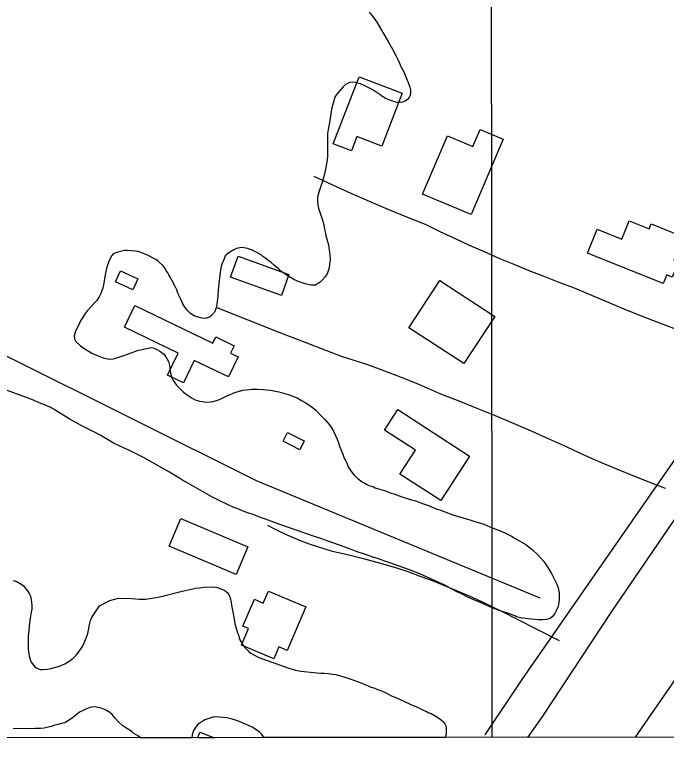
# Model space of a CAD drawing. Extents: x 3297716 to 3335574, y 688621 to 713991.
# Drawn here: x 3317058 to 3317812, y 693999 to 694852 of the extents above; entities that cross this region are included whole.
import ezdxf

# ---------------------------------------------------------------- set-up
doc = ezdxf.new("R2010")
doc.units = 0
for name, color, linetype in [('V-BLDG-OTLN', 7, 'Continuous'), ('V-GRID-FRAM', 7, 'Continuous'), ('V-GRID-MAJR', 7, 'Continuous'), ('V-LEVE-TOET', 7, 'Continuous'), ('V-ROAD-CNTR', 7, 'Continuous'), ('V-SITE-VEGE', 7, 'Continuous'), ('V-SURV-LINE', 7, 'Continuous'), ('V-TOPO-SHOR', 7, 'Continuous')]:
    doc.layers.add(name, color=color, linetype=linetype)

msp = doc.modelspace()

# ---------------------------------------------------------------- linework, layer by layer
at = {"layer": 'V-BLDG-OTLN'}
for p, q in [((3317269.91, 694015.13), (3317272.46, 694021.67)), ((3317272.46, 694021.67), (3317289.19, 694015.15)), ((3317289.19, 694015.15), (3317269.91, 694015.13))]:
    msp.add_line(p, q, dxfattribs=at)
for points in [[(3317506.71, 694761.25), (3317483.11, 694700.07), (3317454.26, 694711.2), (3317447.93, 694694.79), (3317426.87, 694702.91), (3317456.8, 694780.51)], [(3317623.35, 694708.05), (3317586.28, 694620.74), (3317530.25, 694644.53), (3317558.93, 694712.08), (3317588.52, 694699.52), (3317596.91, 694719.28)], [(3317808.76, 694541.07), (3317721.1, 694576.18), (3317732.15, 694603.77), (3317760.82, 694592.29), (3317769.37, 694613.63), (3317792.49, 694604.37), (3317794.74, 694609.98), (3317831.88, 694595.11), (3317821.1, 694568.21), (3317826.18, 694566.17), (3317819.08, 694548.44), (3317812.73, 694550.99)], [(3317316.73, 694572.57), (3317375.51, 694551.26), (3317366.72, 694527.01), (3317307.94, 694548.32)], [(3317180.61, 694555.69), (3317200.78, 694546.38), (3317194.93, 694533.71), (3317174.77, 694543.01)], [(3317550.13, 694544.4), (3317613.69, 694502.86), (3317578, 694448.26), (3317514.44, 694489.8)], [(3317197.21, 694515.4), (3317287.4, 694472.14), (3317290.81, 694479.26), (3317312.17, 694469.01), (3317308.02, 694460.34), (3317316.62, 694456.22), (3317305.48, 694432.99), (3317265.96, 694451.95), (3317253.5, 694425.96), (3317234.84, 694434.91), (3317247.14, 694460.56), (3317185.16, 694490.29)], [(3317501.6, 694395.02), (3317584.62, 694341.03), (3317551.19, 694289.62), (3317503.83, 694320.42), (3317521.8, 694348.06), (3317486.15, 694371.25)], [(3317373.93, 694368.55), (3317393.32, 694358.84), (3317388.2, 694348.62), (3317368.81, 694358.33)], [(3317314.42, 694204.15), (3317236.99, 694236.75), (3317250.52, 694268.89), (3317327.95, 694236.28)], [(3317395.09, 694166.53), (3317373.59, 694115.96), (3317363.66, 694120.18), (3317357.87, 694106.56), (3317320.56, 694122.43), (3317328.66, 694141.47), (3317322.27, 694144.18), (3317335.53, 694175.37), (3317345.84, 694170.99), (3317351.77, 694184.95)]]:
    msp.add_lwpolyline(points, close=True, dxfattribs=at)
at = {"layer": 'V-GRID-FRAM'}
msp.add_lwpolyline([(3301838.48, 712184.22), (3333346.19, 712216.3), (3333372.64, 694031.53), (3301849.06, 693999.43), (3301838.48, 712184.22)], dxfattribs=at)
at = {"layer": 'V-GRID-MAJR'}
msp.add_spline([(3317610.85, 694015.48), (3317607.77, 697042.82), (3317601.6, 703104.4), (3317595.43, 709166.01), (3317592.34, 712200.26)], degree=3, dxfattribs=at)
at = {"layer": 'V-LEVE-TOET'}
msp.add_lwpolyline([(3317652.04, 694015.52), (3317668.61, 694039.07), (3317749.2, 694161.35), (3317845.76, 694302.48), (3317960.22, 694467.96), (3318063.38, 694619.5), (3318169.29, 694770.42), (3318287.09, 694939.4), (3318393.57, 695095.12), (3318461.14, 695189.05), (3318541.86, 695305.86), (3318564.22, 695344.01), (3318624.02, 695448.7), (3318714.84, 695601.32), (3318772.07, 695698.43), (3318845.68, 695826.7), (3318919.34, 695952.92), (3318961.31, 696029.83)], dxfattribs=at)
at = {"layer": 'V-ROAD-CNTR'}
for points in [[(3318232.36, 696770.32), (3318649.14, 696595.74), (3318972.25, 696436.25), (3319007.91, 696418.49), (3319026.16, 696396.86), (3319039.93, 696371.91), (3319042.2, 696353.22), (3319028.26, 696304.54), (3318890.98, 696007.41), (3318770.97, 695795.55), (3318723.95, 695707.75), (3318668.7, 695606.36), (3318611.48, 695513.5), (3318523.98, 695352.81), (3318400.75, 695174.72), (3318250.57, 694958.59), (3318065.17, 694686.08), (3317923.86, 694483.94), (3317766.8, 694258.3), (3317645.66, 694083.55), (3317602.22, 694018.38)], [(3317827.21, 694486.65), (3317806.78, 694494.29), (3317786.44, 694502.14), (3317766.18, 694510.21), (3317746.02, 694518.52), (3317725.95, 694527.04), (3317705.97, 694535.78), (3317688.4, 694542.28), (3317670.9, 694548.96), (3317653.47, 694555.84), (3317636.12, 694562.9), (3317618.85, 694570.15), (3317601.65, 694577.59), (3317584.54, 694585.21), (3317567.51, 694593.02), (3317550.56, 694601.01), (3317533.71, 694609.19), (3317512, 694617.91), (3317490.39, 694626.85), (3317468.87, 694636.02), (3317447.45, 694645.41), (3317426.12, 694655.02), (3317404.89, 694664.84)], [(3317811.26, 694303.53), (3317792.47, 694310.87), (3317773.75, 694318.39), (3317755.11, 694326.09), (3317736.54, 694333.97), (3317718.05, 694342.03), (3317697.5, 694351.55), (3317676.86, 694360.88), (3317656.14, 694370.01), (3317635.33, 694378.96), (3317614.45, 694387.72), (3317593.48, 694396.28), (3317572.44, 694404.65), (3317551.32, 694412.83), (3317537.28, 694419.1), (3317523.14, 694425.14), (3317508.91, 694430.97), (3317494.58, 694436.56), (3317480.18, 694441.94), (3317465.68, 694447.08), (3317451.11, 694452), (3317436.47, 694456.69), (3317400.33, 694470.4), (3317364.26, 694484.31), (3317328.28, 694498.43), (3317292.38, 694512.77)], [(3317688.6, 694127.15), (3317638.32, 694152.96), (3317624.96, 694159.78), (3317611.5, 694166.39), (3317597.94, 694172.79), (3317584.28, 694178.98), (3317570.52, 694184.95), (3317556.67, 694190.7), (3317542.74, 694196.24), (3317528.71, 694201.56), (3317514.61, 694206.66), (3317500.43, 694211.53), (3317481.93, 694216.74), (3317463.37, 694221.71), (3317444.74, 694226.43), (3317426.05, 694230.91), (3317417.4, 694233.38), (3317408.82, 694236.06), (3317400.3, 694238.97), (3317391.87, 694242.09), (3317383.51, 694245.42), (3317375.25, 694248.96), (3317367.07, 694252.71), (3317359, 694256.67), (3317351.03, 694260.84)]]:
    msp.add_lwpolyline(points, dxfattribs=at)
at = {"layer": 'V-SITE-VEGE'}
for p, q in [((3317056.27, 694197.26), (3317060.44, 694196.04)), ((3317060.44, 694196.04), (3317066.33, 694192.69)), ((3317066.33, 694192.69), (3317067.85, 694191.24)), ((3317067.85, 694191.24), (3317072.8, 694185.22)), ((3317250.52, 694184.58), (3317267.84, 694188.14)), ((3317267.84, 694188.14), (3317271.97, 694188.73)), ((3317271.97, 694188.73), (3317277.59, 694189.36)), ((3317277.59, 694189.36), (3317286.36, 694189.89)), ((3317286.36, 694189.89), (3317290.52, 694189.49)), ((3317290.52, 694189.49), (3317292.85, 694189.05)), ((3317292.85, 694189.05), (3317295.86, 694187.96)), ((3317295.86, 694187.96), (3317301.39, 694185.44)), ((3317072.8, 694185.22), (3317074.7, 694181.95)), ((3317074.7, 694181.95), (3317076.26, 694179)), ((3317076.26, 694179), (3317077.35, 694174.88)), ((3317225.97, 694178.2), (3317250.52, 694184.58)), ((3317301.39, 694185.44), (3317303.93, 694183.34)), ((3317303.93, 694183.34), (3317305.97, 694181.07)), ((3317305.97, 694181.07), (3317307.39, 694177.13)), ((3317077.35, 694174.88), (3317077.41, 694172.56)), ((3317077.41, 694172.56), (3317077.86, 694167.27)), ((3317156.09, 694167.78), (3317167.56, 694173.52)), ((3317167.56, 694173.52), (3317168.38, 694174.03)), ((3317168.38, 694174.03), (3317178.26, 694176.75)), ((3317178.26, 694176.75), (3317193.85, 694176.45)), ((3317193.85, 694176.45), (3317202, 694175.48)), ((3317202, 694175.48), (3317209.95, 694175.67)), ((3317209.95, 694175.67), (3317217.39, 694176.51)), ((3317217.39, 694176.51), (3317225.97, 694178.2)), ((3317307.39, 694177.13), (3317308.51, 694171.52)), ((3317308.51, 694171.52), (3317308.91, 694168.71)), ((3317077.78, 694163.79), (3317077.36, 694160.46)), ((3317077.86, 694167.27), (3317077.78, 694163.79)), ((3317149.21, 694157.34), (3317156.09, 694167.78)), ((3317308.91, 694168.71), (3317310.8, 694158.81)), ((3317076.03, 694153.47), (3317075.16, 694148.14)), ((3317077.36, 694160.46), (3317076.03, 694153.47)), ((3317146.04, 694150.96), (3317147.93, 694155.15)), ((3317147.93, 694155.15), (3317149.21, 694157.34)), ((3317310.8, 694158.81), (3317311.19, 694156.33)), ((3317311.19, 694156.33), (3317312.1, 694152.87)), ((3317312.1, 694152.87), (3317313.06, 694147.09)), ((3317075.16, 694148.14), (3317074.38, 694139.17)), ((3317142.76, 694135.64), (3317145.12, 694147.79)), ((3317145.12, 694147.79), (3317146.04, 694150.96)), ((3317313.06, 694147.09), (3317313.98, 694143.3)), ((3317074.38, 694139.17), (3317073.7, 694132.86)), ((3317313.98, 694143.3), (3317316.13, 694136.55)), ((3317316.13, 694136.55), (3317317.01, 694134.09)), ((3317073.7, 694132.86), (3317073.58, 694123.74)), ((3317138.69, 694125.1), (3317141.36, 694131.46)), ((3317141.36, 694131.46), (3317142.76, 694135.64)), ((3317317.01, 694134.09), (3317317.92, 694130.79)), ((3317317.92, 694130.79), (3317318.8, 694128.49)), ((3317318.8, 694128.49), (3317322.44, 694122.11)), ((3317073.58, 694123.74), (3317073.89, 694117.61)), ((3317132.48, 694114.51), (3317136.48, 694120.74)), ((3317136.48, 694120.74), (3317138.69, 694125.1)), ((3317322.44, 694122.11), (3317324.82, 694119.19)), ((3317324.82, 694119.19), (3317329.23, 694114.98)), ((3317073.89, 694117.61), (3317075.06, 694110.01)), ((3317125.85, 694107.22), (3317129.25, 694110.62)), ((3317129.25, 694110.62), (3317132.48, 694114.51)), ((3317329.23, 694114.98), (3317331.43, 694113.21)), ((3317331.43, 694113.21), (3317334.8, 694110.96)), ((3317334.8, 694110.96), (3317340.67, 694107.95)), ((3317075.06, 694110.01), (3317075.99, 694105.72)), ((3317075.99, 694105.72), (3317077.22, 694102.77)), ((3317077.22, 694102.77), (3317079.79, 694099.02)), ((3317116.05, 694100.86), (3317122.43, 694104.49)), ((3317122.43, 694104.49), (3317125.85, 694107.22)), ((3317340.67, 694107.95), (3317356.72, 694102.2)), ((3317356.72, 694102.2), (3317360.22, 694101.12)), ((3317079.79, 694099.02), (3317081.5, 694097.07)), ((3317081.5, 694097.07), (3317083.86, 694095.47)), ((3317083.86, 694095.47), (3317087.7, 694094.23)), ((3317087.7, 694094.23), (3317090.68, 694094.13)), ((3317090.68, 694094.13), (3317095.98, 694094.59)), ((3317095.98, 694094.59), (3317099.94, 694095.34)), ((3317099.94, 694095.34), (3317105.87, 694096.81)), ((3317105.87, 694096.81), (3317109.99, 694098.07)), ((3317109.99, 694098.07), (3317116.05, 694100.86)), ((3317360.22, 694101.12), (3317368.75, 694097.84)), ((3317368.75, 694097.84), (3317374.1, 694095.97)), ((3317374.1, 694095.97), (3317383.12, 694093.37)), ((3317383.12, 694093.37), (3317389.44, 694092.35)), ((3317389.44, 694092.35), (3317404.24, 694090.55)), ((3317404.24, 694090.55), (3317407.89, 694090.3)), ((3317407.89, 694090.3), (3317412.88, 694089.75)), ((3317412.88, 694089.75), (3317416.19, 694089.67)), ((3317416.19, 694089.67), (3317421.17, 694089.29)), ((3317421.17, 694089.29), (3317425.83, 694088.73)), ((3317425.83, 694088.73), (3317429.66, 694088.16)), ((3317429.66, 694088.16), (3317433.65, 694087.26)), ((3317433.65, 694087.26), (3317437.83, 694086.03)), ((3317437.83, 694086.03), (3317444.68, 694083.87)), ((3317444.68, 694083.87), (3317454.7, 694080.29)), ((3317454.7, 694080.29), (3317461.9, 694077.48)), ((3317461.9, 694077.48), (3317470.77, 694073.71)), ((3317470.77, 694073.71), (3317474.78, 694072.47)), ((3317474.78, 694072.47), (3317477.29, 694071.37)), ((3317477.29, 694071.37), (3317482.65, 694069.34)), ((3317482.65, 694069.34), (3317486.83, 694067.45)), ((3317486.83, 694067.45), (3317489.86, 694065.87)), ((3317489.86, 694065.87), (3317494.21, 694063.81)), ((3317494.21, 694063.81), (3317500.91, 694060.82)), ((3317500.91, 694060.82), (3317503.59, 694059.72)), ((3317503.59, 694059.72), (3317507.78, 694057.67)), ((3317147.73, 694050.55), (3317145.26, 694049.99)), ((3317150.38, 694050.78), (3317147.73, 694050.55)), ((3317155.04, 694050.05), (3317150.38, 694050.78)), ((3317507.78, 694057.67), (3317516.5, 694053.72)), ((3317516.5, 694053.72), (3317525.2, 694049.95)), ((3317130.52, 694042.35), (3317126.94, 694039.78)), ((3317133.29, 694044.57), (3317130.52, 694042.35)), ((3317138.03, 694047.17), (3317133.29, 694044.57)), ((3317141.32, 694048.58), (3317138.03, 694047.17)), ((3317145.26, 694049.99), (3317141.32, 694048.58)), ((3317158.37, 694049.31), (3317155.04, 694050.05)), ((3317162.05, 694047.9), (3317158.37, 694049.31)), ((3317164.23, 694046.79), (3317162.05, 694047.9)), ((3317168.27, 694044.23), (3317164.23, 694046.79)), ((3317170.97, 694042.14), (3317168.27, 694044.23)), ((3317174.05, 694038.23), (3317170.97, 694042.14)), ((3317525.2, 694049.95), (3317529.4, 694047.89)), ((3317529.4, 694047.89), (3317534.76, 694045.53)), ((3317534.76, 694045.53), (3317536.77, 694044.42)), ((3317536.77, 694044.42), (3317539.96, 694043)), ((3317539.96, 694043), (3317547.34, 694039.03)), ((3317119.27, 694034.3), (3317116.17, 694032.4)), ((3317123.35, 694037.05), (3317119.27, 694034.3)), ((3317126.94, 694039.78), (3317123.35, 694037.05)), ((3317178.14, 694033.36), (3317174.05, 694038.23)), ((3317275.76, 694034.32), (3317272.98, 694032.6)), ((3317278.21, 694035.7), (3317275.76, 694034.32)), ((3317283.96, 694037.83), (3317278.21, 694035.7)), ((3317287.59, 694038.74), (3317283.96, 694037.83)), ((3317290.07, 694039.13), (3317287.59, 694038.74)), ((3317294.05, 694039.06), (3317290.07, 694039.13)), ((3317299.36, 694038.69), (3317294.05, 694039.06)), ((3317303.52, 694037.96), (3317299.36, 694038.69)), ((3317309.69, 694036.44), (3317303.52, 694037.96)), ((3317313.7, 694035.38), (3317309.69, 694036.44)), ((3317319.04, 694033.51), (3317313.7, 694035.38)), ((3317322.56, 694031.94), (3317319.04, 694033.51)), ((3317547.34, 694039.03), (3317551.9, 694035.49)), ((3317551.9, 694035.49), (3317554.1, 694033.39)), ((3317072.23, 694025.73), (3317056.49, 694025.54)), ((3317077.87, 694025.54), (3317072.23, 694025.73)), ((3317081.85, 694025.63), (3317077.87, 694025.54)), ((3317088.3, 694025.95), (3317081.85, 694025.63)), ((3317092.11, 694026.37), (3317088.3, 694025.95)), ((3317097.06, 694027.15), (3317092.11, 694026.37)), ((3317100.68, 694028.23), (3317097.06, 694027.15)), ((3317102.98, 694029.11), (3317100.68, 694028.23)), ((3317108.25, 694030.56), (3317102.98, 694029.11)), ((3317114.02, 694032.02), (3317108.25, 694030.56)), ((3317116.17, 694032.4), (3317114.02, 694032.02)), ((3317183.38, 694029.01), (3317178.14, 694033.36)), ((3317186.76, 694026.6), (3317183.38, 694029.01)), ((3317194.16, 694021.8), (3317186.76, 694026.6)), ((3317266.68, 694025.82), (3317265.24, 694023.3)), ((3317269.4, 694029.7), (3317266.68, 694025.82)), ((3317272.98, 694032.6), (3317269.4, 694029.7)), ((3317328.59, 694029.43), (3317322.56, 694031.94)), ((3317332.78, 694027.21), (3317328.59, 694029.43)), ((3317338.33, 694024.02), (3317332.78, 694027.21)), ((3317554.1, 694033.39), (3317555.98, 694031.11)), ((3317555.98, 694031.11), (3317557.03, 694028.82)), ((3317557.03, 694028.82), (3317557.58, 694026.51)), ((3317557.58, 694026.51), (3317557.63, 694024.35)), ((3317196.19, 694020.19), (3317194.16, 694021.8)), ((3317201.24, 694016.99), (3317196.19, 694020.19)), ((3317202.93, 694015.7), (3317201.24, 694016.99)), ((3317263.7, 694018.29), (3317263.2, 694015.13)), ((3317265.24, 694023.3), (3317263.7, 694018.29)), ((3317341.03, 694021.76), (3317338.33, 694024.02)), ((3317344.08, 694018.85), (3317341.03, 694021.76)), ((3317345.79, 694016.9), (3317344.08, 694018.85)), ((3317346.68, 694015.21), (3317345.79, 694016.9)), ((3317557.13, 694017.55), (3317556.39, 694015.43)), ((3317557.4, 694020.21), (3317557.13, 694017.55)), ((3317557.63, 694024.35), (3317557.4, 694020.21)), ((3317203.59, 694015.07), (3317202.93, 694015.7)), ((3317263.2, 694015.13), (3317203.59, 694015.07)), ((3317556.39, 694015.43), (3317346.68, 694015.21))]:
    msp.add_line(p, q, dxfattribs=at)
for points in [[(3317468.32, 694855.04), (3317472.11, 694850.7), (3317477.2, 694843.68), (3317480.02, 694839.07), (3317490.54, 694820.61), (3317495.41, 694812.36), (3317499.03, 694805.06), (3317501.86, 694799.71), (3317505.5, 694791.42), (3317508.34, 694786.07), (3317511.71, 694778.52), (3317513.54, 694773.89), (3317515.39, 694768.51), (3317516.21, 694765.33), (3317516.29, 694761.64), (3317515.86, 694759.17), (3317514.92, 694757.18), (3317512.53, 694754.17), (3317510.12, 694752.15), (3317506.94, 694751.09), (3317504.73, 694750.79), (3317500.55, 694750.69), (3317497.08, 694751.59), (3317491.12, 694753.67), (3317486.89, 694755.79), (3317482.9, 694757.91), (3317480.15, 694760.06), (3317477.64, 694761.72), (3317475.39, 694763.39), (3317471.64, 694765.77), (3317463.42, 694769.76), (3317458.2, 694772.1), (3317455.23, 694773.01), (3317452, 694773.92), (3317449.29, 694774.1), (3317445.85, 694773.78), (3317443.17, 694772.73), (3317440.75, 694770.95), (3317438.34, 694768.92), (3317430.67, 694759.88), (3317428.77, 694756.88)], [(3317428.77, 694756.88), (3317427.39, 694752.67), (3317425.13, 694744.24), (3317424.04, 694738.31), (3317423.63, 694734.6), (3317422.77, 694729.42), (3317420.79, 694719.53), (3317420.16, 694714.83), (3317419.98, 694701.53), (3317420.18, 694692.93), (3317420.06, 694687.51), (3317419.45, 694682.08), (3317417.93, 694673.43), (3317416.58, 694667.73), (3317414.33, 694659.07), (3317412.49, 694653.6), (3317409.94, 694646.9), (3317408.6, 694640.96), (3317408.43, 694637.51), (3317409.06, 694631.86), (3317409.64, 694628.19), (3317414.66, 694613.29), (3317416.29, 694606.68), (3317417.14, 694602.02), (3317417.95, 694599.09), (3317418.26, 694596.14), (3317419.05, 694593.95), (3317420.14, 694589.54), (3317421.21, 694585.87), (3317422.1, 694579.74), (3317422.94, 694575.08), (3317423.1, 694568.19), (3317422.48, 694563.5), (3317422.08, 694559.31), (3317420.71, 694554.6), (3317419.78, 694552.36), (3317416.92, 694548.35), (3317413.81, 694544.83), (3317411.64, 694542.57), (3317409.7, 694541.29), (3317406.06, 694539.24), (3317403.6, 694538.93), (3317400.89, 694539.12), (3317394.46, 694540.69), (3317386.03, 694543.2), (3317381.05, 694545.54), (3317373.31, 694550.28), (3317367.3, 694554.57), (3317363.28, 694558.17), (3317358.76, 694561.76), (3317354.98, 694565.36), (3317352.74, 694566.79), (3317351.22, 694568.23), (3317348.72, 694570.14), (3317345.47, 694572.28), (3317343.21, 694574.2), (3317336.97, 694577.74), (3317334.49, 694578.67), (3317332, 694579.84), (3317327.53, 694581.46), (3317321.35, 694582.54), (3317318.64, 694582.48), (3317314.73, 694581.41), (3317311.56, 694580.1), (3317306.95, 694577.28), (3317304.29, 694575.25), (3317301.88, 694573.22), (3317300.48, 694569.75), (3317297.67, 694563.53), (3317296.79, 694559.08), (3317295.51, 694550.68), (3317294.68, 694544.26), (3317293.71, 694533.16), (3317293.38, 694526.25), (3317292.12, 694516.87), (3317291.01, 694511.68), (3317289.38, 694507.95), (3317286.02, 694503.93), (3317283.6, 694502.15), (3317278.96, 694500.56), (3317275.02, 694500.72), (3317269.32, 694502.31), (3317265.85, 694503.46), (3317261.6, 694506.31), (3317259.08, 694508.96), (3317255.02, 694513.78), (3317252.72, 694517.67), (3317249.87, 694523.51), (3317247.01, 694529.84), (3317245.69, 694533.75), (3317243.88, 694537.4), (3317240.02, 694544.7), (3317238.73, 694547.37), (3317236.67, 694551.02), (3317235.39, 694553.2), (3317233.09, 694556.59), (3317232.05, 694559.03), (3317229.52, 694561.93), (3317225.75, 694565.53), (3317223.99, 694566.72), (3317221.49, 694568.63)], [(3317221.49, 694568.63), (3317218.24, 694570.53), (3317212.01, 694573.83), (3317207.29, 694575.93), (3317201.08, 694578), (3317197.63, 694578.41), (3317188.25, 694579.18), (3317185.06, 694579.1), (3317180.4, 694578.26), (3317177.47, 694577.45), (3317175.03, 694576.4), (3317172.1, 694575.35), (3317170.42, 694573.59), (3317168.54, 694569.85), (3317167.14, 694566.37), (3317164.83, 694559.92), (3317163.72, 694554.97), (3317162.18, 694546.81), (3317161.33, 694541.38), (3317160.22, 694536.18), (3317157.91, 694529.48), (3317156.03, 694525.74), (3317153.18, 694521.49), (3317150.77, 694518.97), (3317147.66, 694515.45), (3317141.89, 694509.41), (3317139.5, 694506.4), (3317136.42, 694501.4), (3317134.29, 694497.66), (3317131.95, 694492.44), (3317130.06, 694488.95), (3317128.19, 694484.72), (3317126.81, 694480.5), (3317127.39, 694476.82), (3317128.94, 694473.91), (3317134.47, 694468.86), (3317139.23, 694465.29), (3317147.47, 694460.55), (3317153.45, 694457.49), (3317161.64, 694454.49), (3317168.07, 694453.41), (3317172.48, 694454), (3317180.8, 694456.41), (3317186.91, 694458.28), (3317200.33, 694463.27), (3317208.65, 694465.44), (3317212.81, 694466.27), (3317215.99, 694467.09), (3317218.22, 694466.65), (3317220.2, 694465.95), (3317223.44, 694464.31), (3317226.19, 694462.65), (3317230.7, 694459.06), (3317233.23, 694456.17), (3317236.07, 694450.57), (3317237.41, 694445.93), (3317238.03, 694440.53), (3317238.61, 694436.84), (3317239.96, 694431.95), (3317241.51, 694428.54), (3317245.32, 694423.46), (3317253.65, 694415.04), (3317257.66, 694411.94), (3317263.41, 694408.13), (3317266.89, 694406.49), (3317271.85, 694404.89), (3317275.31, 694404.23), (3317279.02, 694403.82), (3317284.43, 694403.95), (3317287.62, 694404.52), (3317291.77, 694405.6), (3317295.2, 694406.66), (3317302.25, 694410.28), (3317312.73, 694414.71), (3317322.27, 694417.39), (3317326.2, 694417.73), (3317333.07, 694418.63), (3317338.73, 694418.76), (3317345.88, 694418.19), (3317349.09, 694417.77), (3317354.27, 694417.4), (3317358.22, 694416.76), (3317363.67, 694415.65), (3317372.09, 694413.39), (3317374.82, 694412.47), (3317377.55, 694411.3), (3317382.01, 694409.93), (3317385, 694408.53), (3317390.24, 694405.45), (3317394.98, 694402.85), (3317402.24, 694397.85), (3317406.75, 694394.26), (3317413.31, 694387.53), (3317417.35, 694383.19), (3317422.41, 694377.4), (3317424.71, 694373.76), (3317427.28, 694369.15), (3317428.83, 694365.98), (3317431.17, 694360.62), (3317432.74, 694356.72), (3317434.06, 694352.81)], [(3317318.12, 694279.2), (3317311.16, 694282.23), (3317305.94, 694284.33), (3317293.99, 694290.2), (3317286.26, 694294.21), (3317281.02, 694297.28), (3317264.56, 694306.5), (3317259.32, 694309.58), (3317251.59, 694313.58), (3317249.34, 694315.25), (3317237.35, 694322.6), (3317207.92, 694339.14), (3317201.69, 694342.44), (3317190.97, 694347.85), (3317183.27, 694351.11), (3317173.31, 694355.8), (3317167.32, 694359.11), (3317157.09, 694365.27), (3317149.1, 694369.76), (3317135.9, 694376.34), (3317121.19, 694384.37), (3317103.7, 694395.28), (3317100.96, 694396.69), (3317099.21, 694397.88), (3317096.98, 694398.57), (3317093.74, 694400.22), (3317086.54, 694403), (3317080.07, 694405.8), (3317060.21, 694413.21), (3317047.54, 694418.09)], [(3317434.06, 694352.81), (3317437.73, 694343.3), (3317439.31, 694338.9), (3317440.6, 694336.72), (3317442.4, 694333.07), (3317444.23, 694328.68), (3317448.05, 694323.11), (3317451.1, 694319.24), (3317455.63, 694314.92), (3317460.39, 694311.33), (3317463.38, 694309.93), (3317465.38, 694308.74), (3317468.11, 694307.33), (3317473.33, 694305.49), (3317475.32, 694304.55), (3317481.77, 694302.48), (3317487.22, 694300.89), (3317489.95, 694299.97), (3317493.93, 694298.34), (3317497.15, 694297.43), (3317501.87, 694295.57), (3317507.33, 694293.73), (3317511.29, 694292.59), (3317517.5, 694290.52), (3317521.95, 694289.4), (3317530.15, 694286.14), (3317536.85, 694283.83), (3317546.79, 694279.88), (3317550.01, 694278.97), (3317561.94, 694274.33), (3317565.17, 694273.18), (3317571.85, 694271.36), (3317584.75, 694267.23), (3317589.46, 694265.87), (3317600.87, 694262.2), (3317608.08, 694259.17), (3317612.05, 694257.78), (3317621.24, 694254.31), (3317625.47, 694252.44), (3317633.19, 694248.43), (3317638.18, 694245.59), (3317649.67, 694238.72), (3317657.45, 694232.51), (3317662.98, 694227.22), (3317670.56, 694219.03), (3317674.39, 694213.21), (3317679.25, 694205.2), (3317685.7, 694193.05), (3317687.27, 694188.65), (3317688.39, 694183.02), (3317688.09, 694174.89), (3317687.48, 694169.46), (3317686.57, 694166.23), (3317684.7, 694162.01), (3317683.04, 694159.01), (3317680.18, 694155.26), (3317677.77, 694153.23), (3317673.61, 694152.15), (3317669.19, 694151.55), (3317664.27, 694151.44), (3317652.43, 694152.63), (3317649.21, 694153.3), (3317645.02, 694153.69), (3317638.83, 694155.27), (3317636.83, 694156.2), (3317631.87, 694158.06), (3317620.96, 694161.49), (3317618.22, 694162.66), (3317611.52, 694165.21), (3317600.57, 694170.12), (3317588.89, 694175.02), (3317583.16, 694177.59), (3317573.7, 694182.3), (3317569.71, 694184.17), (3317562.23, 694188.43), (3317555.75, 694191.72), (3317548.29, 694195.24), (3317526.89, 694204.83), (3317515.21, 694209.48), (3317492.13, 694217.55), (3317490.14, 694218.49), (3317486.42, 694219.63), (3317479.21, 694222.42), (3317474.26, 694223.78), (3317461.85, 694228.17), (3317454.41, 694230.45), (3317448.7, 694232.78), (3317439.5, 694236.26), (3317420.89, 694242.71), (3317412.45, 694245.96), (3317402.78, 694248.94), (3317377.22, 694257.69), (3317364.81, 694262.08), (3317351.64, 694266.94), (3317348.41, 694268.34), (3317344.94, 694269.49), (3317341.72, 694270.4), (3317332.77, 694273.88), (3317328.81, 694275.02), (3317322.6, 694277.33), (3317318.12, 694279.2)]]:
    msp.add_lwpolyline(points, dxfattribs=at)
at = {"layer": 'V-SURV-LINE'}
msp.add_lwpolyline([(3317776.62, 694015.65), (3318551.39, 695138.13)], dxfattribs=at)
at = {"layer": 'V-TOPO-SHOR'}
msp.add_lwpolyline([(3317666.12, 694176.83), (3317338.09, 694312.48), (3317050.21, 694456.27), (3316819.71, 694548.83), (3316651.83, 694612.6), (3316589.23, 694640.67), (3316372.37, 694734.99), (3316185.88, 694824.26), (3315983.7, 694907.39), (3315832.36, 694972.27)], dxfattribs=at)

doc.saveas('drawing.dxf')
